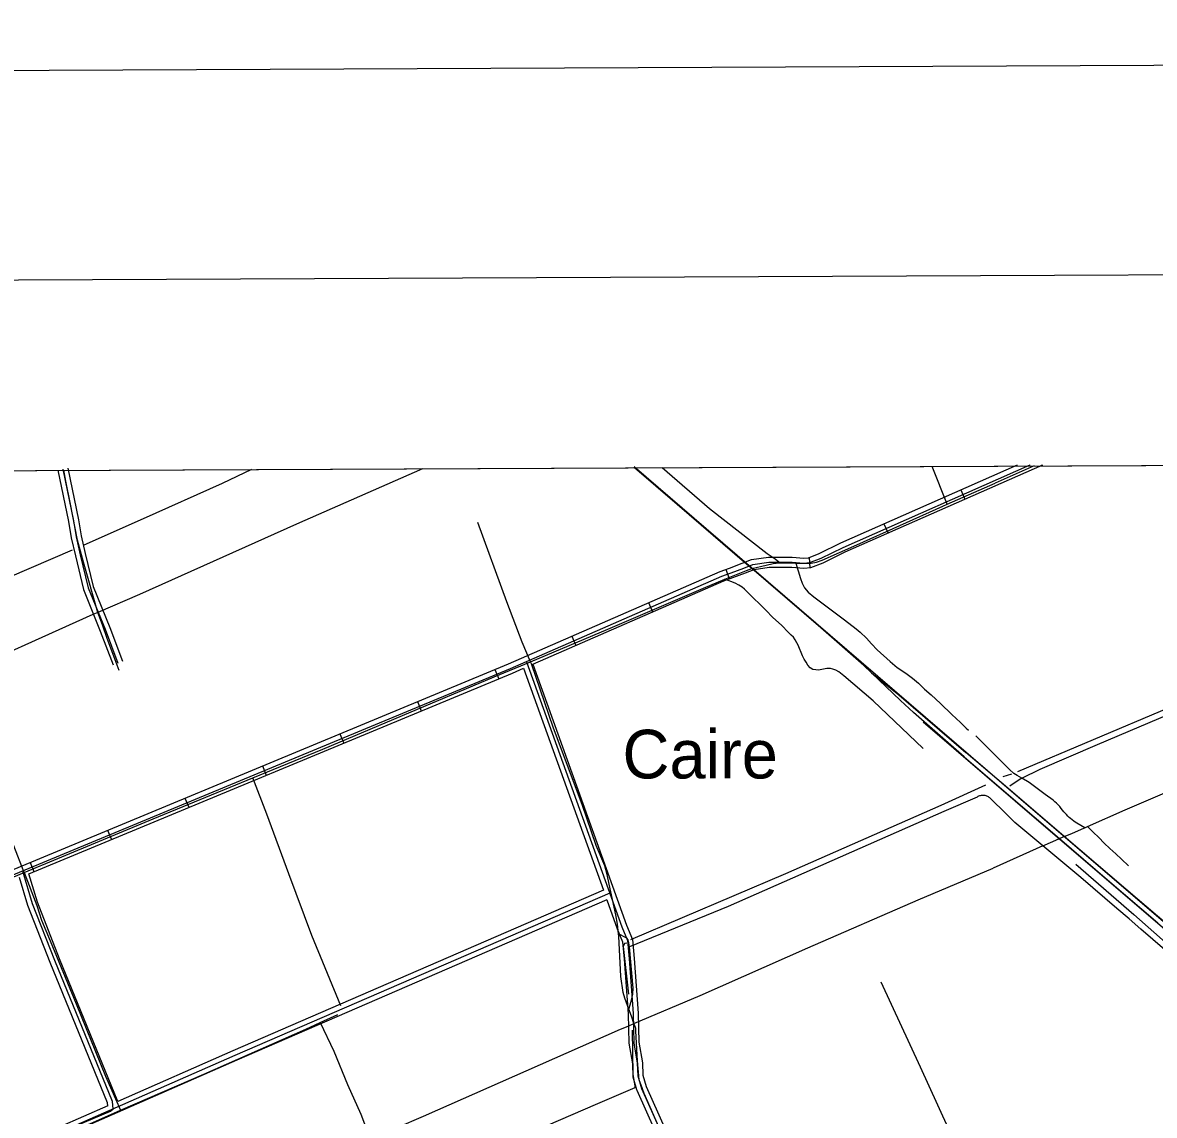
# Model space of a CAD drawing. Extents: x 3424494 to 3462436, y 522220 to 547718.
# Drawn here: x 3430049 to 3433422, y 543878 to 547135 of the extents above; entities that cross this region are included whole.
import ezdxf

# ---------------------------------------------------------------- set-up
doc = ezdxf.new("R2010")
doc.units = 0
for name, color, linetype in [('G-ANNO-NPLT', 7, 'Continuous'), ('V-ANNO-SYMB', 7, 'Continuous'), ('V-DTCH-CNTR', 7, 'Continuous'), ('V-GRID-FRAM', 7, 'Continuous'), ('V-RAIL-TRAK', 7, 'Continuous'), ('V-ROAD-CNTR', 7, 'Continuous'), ('V-TOPO-GNAM-IDEN', 7, 'Continuous'), ('V-TOPO-SHOR', 7, 'Continuous')]:
    doc.layers.add(name, color=color, linetype=linetype)

msp = doc.modelspace()

# ---------------------------------------------------------------- linework, layer by layer
at = {"layer": 'G-ANNO-NPLT'}
msp.add_lwpolyline([(3425186.3, 522803.1), (3461852.6, 522968.4), (3461743.6, 547134.8), (3425077.3, 546969.5)], close=True, dxfattribs=at)
at = {"layer": 'V-ANNO-SYMB'}
msp.add_lwpolyline([(3427933.6, 523440.5), (3461016.5, 523589.7), (3460913.1, 546506), (3427830.3, 546356.9), (3427933.6, 523440.5)], dxfattribs=at)
at = {"layer": 'V-DTCH-CNTR'}
for p, q in [((3433090, 544681), (3432941.6, 544614.7)), ((3433324.5, 544641.1), (3433345.4, 544621.2))]:
    msp.add_line(p, q, dxfattribs=at)
for points in [[(3431240.9, 545805.3), (3430865.6, 545639.5), (3430397.6, 545430.1), (3430273.1, 545377.1), (3430258.8, 545371), (3429821.2, 545173.8), (3429384.3, 544986.2), (3429155.5, 544882.5), (3428976.3, 544801.3), (3428601.5, 544636.1), (3428552.6, 544614.4)], [(3430337.3, 545203.5), (3430301.4, 545299.4), (3430287.8, 545336.6), (3430273.1, 545377.1), (3430230.6, 545526.7), (3430213, 545592.2), (3430190.9, 545704.6), (3430177.5, 545768), (3430171.6, 545800.5)], [(3431955.6, 545808.5), (3432096.1, 545686.7), (3432268.7, 545552.7), (3432292.4, 545536.2), (3432303.3, 545528), (3432308.1, 545524.5)], [(3432805.1, 545699.5), (3432760.3, 545812.2)], [(3433064.7, 545813.5), (3432947.6, 545761.7)], [(3433027.3, 544882.7), (3433082.1, 544909.5), (3433252.8, 544983.2), (3433500.9, 545088.7), (3433689.4, 545172.3), (3433940, 545277.7), (3434199, 545388.8), (3434331.1, 545450.3), (3434359.3, 545462.4), (3434487.3, 545517.3), (3434708, 545607.1), (3434723, 545613.6), (3434738.1, 545619.8), (3434753.3, 545625.8), (3434768.5, 545631.6), (3434783.8, 545637.3), (3434799.2, 545642.7), (3434814.7, 545648), (3434830.2, 545653), (3434845.8, 545657.9), (3434919.6, 545686.9), (3435142.2, 545788.1), (3435224.7, 545823.3)], [(3429960.4, 544562.8), (3430053.7, 544601.2), (3430154.6, 544642.9), (3430438.4, 544761.3), (3430701.7, 544870.4), (3430735.1, 544884), (3430943.8, 544969.3), (3431181.8, 545069.6), (3431454.6, 545184.7), (3431563.4, 545229.7), (3431793.9, 545326.6), (3432078.4, 545449.2), (3432142.5, 545475.9), (3432167.3, 545486.2), (3432207, 545502.3), (3432222.3, 545507.9), (3432265.3, 545517.9), (3432285.8, 545522.6), (3432305.6, 545524.5), (3432308.1, 545524.5), (3432353.8, 545523.7), (3432365, 545523.5), (3432399.1, 545524), (3432415.5, 545526.6), (3432432.6, 545532.7), (3432535.2, 545578.5), (3432791.7, 545693.7), (3432805.1, 545699.5), (3432947.6, 545761.7)], [(3431997.7, 543723.5), (3431902.1, 543943), (3431892.7, 543967.6), (3431887.3, 543984), (3431881.5, 544040.7), (3431877.2, 544128.7), (3431876.6, 544136.2), (3431872.5, 544147.8), (3431871.3, 544151.4), (3431863.8, 544173.1), (3431856.1, 544194.5), (3431844.3, 544227.1), (3431839, 544243.5), (3431832.4, 544291.3), (3431826.3, 544411.5), (3431825.4, 544419.1), (3431822.4, 544447.6), (3431817.1, 544475.6), (3431797.8, 544566.5), (3431791.8, 544595.9), (3431784.5, 544621.1), (3431758.9, 544682), (3431717.3, 544804.4), (3431631.2, 545031.4), (3431566.1, 545223.4), (3431563.4, 545229.7), (3431537.9, 545288.4), (3431492.8, 545408.1), (3431405.5, 545645.3)], [(3432353.8, 545523.7), (3432367.8, 545477.9), (3432372.5, 545464.2), (3432379.3, 545449.9), (3432390.1, 545437.5), (3432407.1, 545423.1), (3432498.8, 545355), (3432534.1, 545327.6), (3432545.7, 545317.9), (3432564, 545300.1), (3432579.6, 545283.6), (3432596.5, 545265.8), (3432634.6, 545230.8), (3432655.6, 545212.9), (3432681.4, 545195.7), (3432701.8, 545180.6), (3432719.5, 545166.2), (3432737.8, 545148.3), (3432756.8, 545131.2), (3432784.6, 545105.1), (3432818.5, 545072.8), (3432844.3, 545048.8), (3432861.3, 545031.7), (3432868.1, 545025.5)], [(3432733.4, 544971), (3432584.1, 545113.7), (3432497.2, 545187.9), (3432481.6, 545199.6), (3432472.7, 545205.1), (3432464.5, 545207.9), (3432457, 545209.3), (3432446.1, 545209.3), (3432421.5, 545204.7), (3432413.4, 545205.4), (3432404.5, 545206.8), (3432397, 545211.7), (3432389.6, 545219.9), (3432384.2, 545228.1), (3432378.7, 545237.7), (3432374, 545247.3), (3432360.6, 545279.4), (3432356.5, 545286.3), (3432351.8, 545295.2), (3432346.4, 545302.7), (3432340.3, 545308.9), (3432331.4, 545317.8), (3432311.8, 545337.7), (3432284.6, 545363.1), (3432265.6, 545382.3), (3432250, 545398.1), (3432224.2, 545422.1), (3432200.5, 545446.1), (3432193.7, 545452.3), (3432184.2, 545457.8), (3432172.6, 545464), (3432142.5, 545475.9)], [(3430053.7, 544601.2), (3430023.2, 544681.3), (3429990.6, 544764.8), (3429932.2, 544904.2), (3429896.2, 544995.3)], [(3433215.2, 544735.2), (3433191.6, 544748.5), (3433186.8, 544751.7), (3433182, 544755.1), (3433177.4, 544758.6), (3433172.9, 544762.2), (3433168.5, 544766), (3433164.3, 544770), (3433160.2, 544774.1), (3433156.2, 544778.4), (3433152.4, 544782.8), (3433148.8, 544787.3), (3433144.6, 544792.7), (3433140.3, 544797.9), (3433135.7, 544803), (3433131, 544807.9), (3433126, 544812.6), (3433120.9, 544817.1), (3433097.2, 544834.6), (3433073.5, 544852.1), (3433049.7, 544869.6), (3433027.3, 544882.7), (3433013.3, 544891), (3433003.9, 544897.1), (3432990.7, 544908.5), (3432890.3, 545008.6)], [(3430997.3, 544204.1), (3430911.2, 544413.4), (3430842.7, 544597.3), (3430777.5, 544775.7), (3430735.1, 544884)], [(3433027.3, 544882.7), (3433007.4, 544869.9), (3432991.2, 544859.1)], [(3433090, 544681), (3433119.9, 544694), (3433140.1, 544703), (3433150.6, 544707.7), (3433153.9, 544709), (3433176.6, 544718.2), (3433214, 544734.6), (3433215.2, 544735.2), (3433223.4, 544738.8), (3433335.4, 544788.8), (3433551.1, 544881.3)], [(3432921, 544830), (3432918.6, 544830.7), (3432916.1, 544831.2), (3432913.5, 544831.5), (3432911, 544831.6), (3432908.4, 544831.5), (3432905.9, 544831.1), (3432903.4, 544830.6), (3432900.9, 544829.9), (3432898.6, 544828.9), (3432896.2, 544827.8), (3432894, 544826.5), (3432795.4, 544783.4)], [(3433453.3, 544370.7), (3433418, 544401.9), (3433382.5, 544433), (3433346.9, 544464), (3433311.1, 544494.8), (3433275.3, 544525.4), (3433239.3, 544555.9), (3433203.2, 544586.3), (3433090, 544681), (3433006.2, 544751), (3432978.1, 544779.8), (3432935.7, 544820.2), (3432934, 544822.1), (3432932.1, 544823.8), (3432930.1, 544825.4), (3432928, 544826.8), (3432925.8, 544828.1), (3432923.4, 544829.2), (3432921, 544830)], [(3432795.4, 544783.4), (3432152.6, 544500.8), (3431857.7, 544380.1)], [(3433223.4, 544738.8), (3433239.9, 544722.1), (3433256.5, 544705.6), (3433273.3, 544689.3), (3433290.2, 544673), (3433307.3, 544657), (3433324.5, 544641.1)], [(3431871.3, 544151.4), (3432068.9, 544234.9), (3432389.7, 544377), (3432718.7, 544519.8), (3432941.6, 544614.7)], [(3430053.7, 544601.2), (3430091.7, 544502.9), (3430105.7, 544459.8), (3430131.3, 544397.6), (3430208.7, 544210.2), (3430296.2, 543994.8), (3430341.1, 543892.8)], [(3431856.1, 544194.5), (3431863.1, 544217.6), (3431868, 544238.8), (3431869.4, 544257.2), (3431857.7, 544380.1), (3431856.5, 544392.3), (3431853.9, 544400.5), (3431851.2, 544405.3), (3431847.8, 544407.4), (3431825.4, 544419.1)], [(3432606.8, 544275.5), (3432724.1, 544022.4), (3432833.2, 543785.1), (3432950.6, 543547.7)], [(3430115.7, 543795.4), (3430251.1, 543854), (3430341.1, 543892.8), (3430589.7, 544000.1), (3430893.3, 544134.9), (3430935.8, 544154.3), (3430989.1, 544178.7)], [(3428560.3, 542720.7), (3428643.2, 542756.6), (3428789.6, 542824), (3428860.3, 542856.1), (3429094.2, 542958.4), (3429415.6, 543095.8), (3429551.1, 543152.3), (3429643.4, 543190.7), (3429962.1, 543328.8), (3430255.5, 543459.2), (3430265.7, 543460.5), (3430392.9, 543511), (3430792.3, 543684.8), (3431085.1, 543808.1), (3431165.4, 543842), (3431244.4, 543875.3), (3431592.5, 544028.9), (3431831.2, 544134.6), (3431853.8, 544143.4), (3431871.3, 544151.4)], [(3430935.8, 544154.3), (3430976.3, 544069.5), (3431018, 543969.6), (3431057.1, 543881.4), (3431085.1, 543808.1)]]:
    msp.add_lwpolyline(points, dxfattribs=at)
at = {"layer": 'V-GRID-FRAM'}
for points in [[(3428547.8, 545793.2), (3460200.7, 545935.9)], [(3428547.8, 545793.2), (3451467.1, 545896.5)]]:
    msp.add_lwpolyline(points, dxfattribs=at)
at = {"layer": 'V-RAIL-TRAK'}
for points in [[(3432222.3, 545507.9), (3432208.1, 545520.1), (3432000, 545698.1), (3431872.7, 545808.2)], [(3432855.7, 544946.8), (3432704.4, 545078.4), (3432665.4, 545114.4), (3432579.1, 545196.7), (3432556.6, 545218.2), (3432428.5, 545331.1), (3432222.3, 545507.9)], [(3432579.1, 545196.7), (3432661.3, 545130.9), (3432860.5, 544959.2)], [(3433526, 544390.6), (3433337.1, 544551.9), (3433153.9, 544709), (3432985.9, 544853.2), (3432860.5, 544959.2)], [(3432855.7, 544946.8), (3432947.4, 544867.5), (3433064.6, 544767.9), (3433140.1, 544703), (3433283.1, 544579.5), (3433433.1, 544451.3)]]:
    msp.add_lwpolyline(points, dxfattribs=at)
at = {"layer": 'V-ROAD-CNTR'}
for p, q in [((3433085.6, 545816.9), (3433086.2, 545815.3)), ((3432845.4, 545741.9), (3432857.5, 545714.4)), ((3432616.6, 545641), (3432628.7, 545613.5)), ((3432393.7, 545540.1), (3432395.7, 545510.2)), ((3432145.5, 545505.3), (3432155.5, 545477)), ((3431914.9, 545406.1), (3431926.9, 545378.7)), ((3431685.8, 545306.1), (3431697.8, 545278.6)), ((3431456.6, 545207), (3431468.1, 545179.3)), ((3431225.7, 545111.1), (3431237.2, 545083.4)), ((3430994.8, 545015.3), (3431006.3, 544987.6)), ((3430763.9, 544919.4), (3430775.4, 544891.7)), ((3430533, 544823.6), (3430544.5, 544795.9)), ((3430302.1, 544727.7), (3430313.6, 544700)), ((3430071.2, 544631.9), (3430082.7, 544604.2))]:
    msp.add_line(p, q, dxfattribs=at)
for points in [[(3428552.6, 543984.9), (3429665.4, 544447.2), (3431503, 545210), (3432133.5, 545485.2), (3432161, 545494.9), (3432198.8, 545509.1), (3432225.9, 545519.6), (3432273.3, 545526.5), (3432299.6, 545526.8), (3432342.5, 545527), (3432377.5, 545524), (3432395.3, 545525.2), (3432429.7, 545538.4), (3432494.7, 545570.8), (3433052.2, 545816.7)], [(3428552.6, 544001.1), (3429659.6, 544461), (3431497.2, 545223.8), (3432128, 545499.1), (3432155.9, 545509), (3432193.4, 545523.2), (3432222, 545534.2), (3432272.2, 545541.5), (3432299.5, 545541.8), (3432343.2, 545542), (3432377.6, 545539), (3432392, 545540), (3432423.6, 545552.1), (3432488.4, 545584.4), (3433014.7, 545816.5)], [(3430154.6, 545800.7), (3430185.8, 545647.4), (3430193.9, 545598.9), (3430206.3, 545545.1), (3430230.4, 545445.3), (3430280.8, 545321.2), (3430319.1, 545220.6)], [(3430169.3, 545803.7), (3430200.6, 545650.1), (3430208.6, 545601.8), (3430220.9, 545548.6), (3430244.7, 545449.9), (3430294.8, 545326.7), (3430333.1, 545225.9)], [(3430184, 545806.7), (3430215.3, 545652.9), (3430223.3, 545604.7), (3430235.5, 545552), (3430259, 545454.5), (3430308.7, 545332.2), (3430347.1, 545231.2)], [(3431569.7, 545222.8), (3432139, 545471.2), (3432166.2, 545480.8), (3432204.1, 545495.1), (3432229.7, 545505), (3432274.5, 545511.5), (3432299.7, 545511.8), (3432341.9, 545512), (3432377.3, 545508.9), (3432398.5, 545510.4), (3432435.7, 545524.6), (3432501.1, 545557.3), (3433089.8, 545816.9)], [(3431872.1, 545811.4), (3432086.3, 545626.6)], [(3433052.2, 545816.7), (3433052.2, 545816.7)], [(3432086.3, 545626.6), (3433017.5, 544826.1), (3436584, 541768.3), (3439656.2, 539130.4), (3440791.3, 538157.4)], [(3431551.2, 545229.9), (3431835.5, 544439.5), (3431852.1, 544398.5), (3431856.9, 544344.2), (3431868.5, 544181.1), (3431871.4, 544094.4), (3431881.4, 544033), (3431882.9, 543995.5), (3431894, 543958.2), (3432224.5, 543217.6), (3432246.3, 543164.2), (3432265.6, 543132.2), (3432334.5, 543047.5), (3432384.4, 542973.8), (3432868.9, 542257.9), (3432892.3, 542219.1), (3432916.2, 542179.6), (3432963.3, 542101.9), (3433018.5, 542010.8), (3433077.9, 541928), (3433150.8, 541837.1), (3433189.2, 541800.9)], [(3431569.7, 545222.8), (3431849.6, 544444.8), (3431866.8, 544402.1), (3431871.8, 544345.4), (3431883.5, 544181.9), (3431886.3, 544095.9), (3431896.4, 544034.5), (3431897.8, 543998), (3431908.1, 543963.4)], [(3430067.8, 544598), (3431508.9, 545196.2), (3431542.2, 545210.7)], [(3431542.2, 545210.7), (3431780.3, 544548.6)], [(3432733, 545050.3), (3433007.7, 544814.8), (3436574.2, 541756.9), (3439266.7, 539445.1)], [(3430303.1, 543906.3), (3430302.4, 543915.1), (3430131.4, 544333.4), (3430064.7, 544503.3), (3430039.9, 544586.4)], [(3431792.1, 540976), (3431794.9, 540977.9), (3431654.8, 541209.3), (3431591.2, 541309.4), (3431516.8, 541427.3), (3431419.5, 541558), (3431231.9, 541849.2), (3430863.6, 542402.8), (3430691.4, 542678.9), (3430608, 542816.1), (3430491.9, 542999.6), (3430379.4, 543184.4), (3430307.1, 543303.8), (3430219.8, 543515.8), (3430108.5, 543778.7), (3430111.1, 543800.8), (3430137.3, 543817), (3430311.2, 543890.2), (3430319, 543896.9), (3430317.1, 543918.6), (3430145.4, 544338.9), (3430078.9, 544508.2), (3430049.8, 544605.5)], [(3430333, 543919.4), (3430159.3, 544344.5), (3430093.1, 544513.1), (3430067.8, 544598)], [(3431780.3, 544548.6), (3430676, 544069.9), (3430333, 543919.4)], [(3431799.2, 544540.5), (3430682, 544056.2), (3429832.6, 543683.5), (3428776, 543225.4), (3428556.1, 543130.8)], [(3431790.5, 544520.3), (3430688, 544042.4), (3430332.2, 543886.3)], [(3431790.5, 544520.3), (3431821.5, 544434.1), (3431837.3, 544395), (3431841.9, 544343), (3431853.6, 544180.3), (3431856.4, 544093), (3431866.5, 544031.5), (3431868, 543993), (3431879.3, 543954.8)], [(3431879.3, 543954.8), (3431879.9, 543953), (3432210.7, 543211.7), (3432232.8, 543157.5), (3432237.4, 543149.8)], [(3431908.1, 543963.4), (3432238.3, 543223.5), (3432259.7, 543171), (3432268.4, 543156.6)], [(3430303.1, 543906.3), (3430085.8, 543810.9)], [(3430332.2, 543886.3), (3430125.6, 543795.6)]]:
    msp.add_lwpolyline(points, dxfattribs=at)
at = {"layer": 'V-TOPO-SHOR'}
for p, q in [((3432996.7, 544894.7), (3432970.8, 544886.6)), ((3432919.6, 544862.1), (3432786.1, 544801))]:
    msp.add_line(p, q, dxfattribs=at)
for points in [[(3430731.3, 545803), (3430643.6, 545761.6), (3430408.2, 545655.5), (3430231.5, 545577.4)], [(3430197, 545562.4), (3430010, 545482.2), (3429747.6, 545365.3), (3429457.7, 545235.4), (3429331.4, 545179.7), (3429147.8, 545098.1), (3428938, 545007), (3428668.8, 544887.3), (3428551.7, 544835.2)], [(3434310.1, 545457.5), (3434009, 545329.7), (3433465.3, 545092.8), (3433014.8, 544901.3)], [(3432786.1, 544801), (3432323, 544598), (3431861.2, 544401.4)], [(3433188.4, 544626.2), (3433360.8, 544476.1), (3433710.9, 544167), (3434021.1, 543893.8)], [(3431849.8, 544391.3), (3431843.5, 544390.1), (3431839.6, 544381.3), (3431855.2, 544238.6)], [(3431865.9, 544131.3), (3431867.6, 544000), (3431873.7, 543965.9), (3431873.7, 543959.6), (3431762.4, 543912.3), (3431337.2, 543728), (3431053.8, 543602.3), (3430728.6, 543464.1), (3430335.1, 543289.8)]]:
    msp.add_lwpolyline(points, dxfattribs=at)

# ---------------------------------------------------------------- texts
at = {"layer": 'V-TOPO-GNAM-IDEN'}
msp.add_text('Caire', height=145, dxfattribs=at).set_placement((3431837.1, 544882))

doc.saveas('drawing.dxf')
